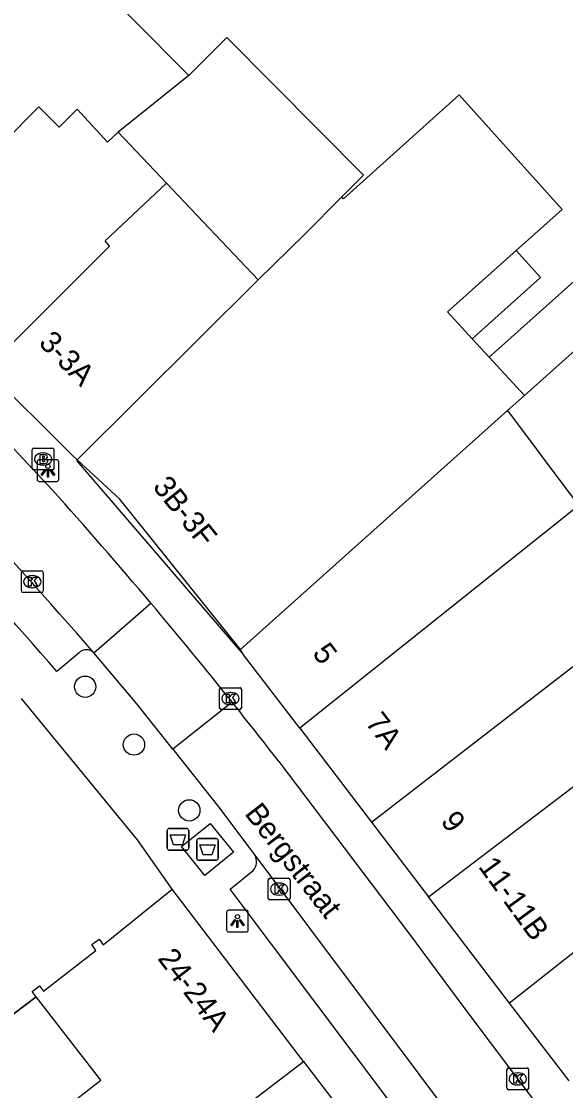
# Model space of a CAD drawing. Extents: x 160664 to 161506, y 382245 to 383288.
# Drawn here: x 161187.91 to 161212.91, y 383063.78 to 383112.9 of the extents above; entities that cross this region are included whole.
import ezdxf

# ---------------------------------------------------------------- set-up
doc = ezdxf.new("R2010")
doc.units = 0
for name, color, linetype in [('IMGEO_Afval_apart_plaats', 7, 'Continuous'), ('IMGEO_Afvalbak', 7, 'Continuous'), ('IMGEO_Boom', 7, 'Continuous'), ('IMGEO_Brandkraan', 7, 'Continuous'), ('IMGEO_Kolk', 7, 'Continuous'), ('IMGEO_Lichtpunt', 7, 'Continuous'), ('IMGEO_Muur', 7, 'Continuous'), ('IMGEO_Openbare_ruimte_label', 7, 'Continuous'), ('IMGEO_Pand', 7, 'Continuous'), ('IMGEO_Pand_nummerreeks', 7, 'Continuous'), ('IMGEO_Parkeervlak_open', 7, 'Continuous'), ('IMGEO_Rijbaan_lokaal_open', 7, 'Continuous'), ('IMGEO_Voetpad_gesloten', 7, 'Continuous'), ('IMGEO_Voetpad_open', 7, 'Continuous')]:
    doc.layers.add(name, color=color, linetype=linetype)

msp = doc.modelspace()

# ---------------------------------------------------------------- linework, layer by layer
at = {"layer": 'IMGEO_Afval_apart_plaats'}
for p, q in [((161196.062, 383075.362), (161196.852, 383075.362)), ((161196.852, 383075.362), (161196.062, 383075.362)), ((161195.962, 383074.462), (161195.962, 383075.262)), ((161195.962, 383075.262), (161195.962, 383074.462)), ((161196.952, 383075.262), (161196.952, 383074.462)), ((161196.952, 383074.462), (161196.952, 383075.262)), ((161196.852, 383074.362), (161196.062, 383074.362)), ((161196.062, 383074.362), (161196.852, 383074.362))]:
    msp.add_line(p, q, dxfattribs=at)
msp.add_lwpolyline([(161196.105, 383075.076), (161196.809, 383075.076), (161196.66, 383074.606), (161196.254, 383074.606), (161196.105, 383075.076)], dxfattribs=at)
for centre, start, end in [((161196.062, 383075.262), 90, 180), ((161196.062, 383075.262), 90, 180), ((161196.852, 383075.262), 0, 90), ((161196.852, 383075.262), 360, 90), ((161196.062, 383074.462), 180, 270), ((161196.062, 383074.462), 180, 270), ((161196.852, 383074.462), 270, 0), ((161196.852, 383074.462), 270, 0)]:
    msp.add_arc(centre, 0.1, start, end, dxfattribs=at)
at = {"layer": 'IMGEO_Afvalbak'}
for p, q in [((161194.709, 383075.823), (161195.499, 383075.823)), ((161195.499, 383075.823), (161194.709, 383075.823)), ((161194.609, 383074.923), (161194.609, 383075.723)), ((161194.609, 383075.723), (161194.609, 383074.923)), ((161195.599, 383075.723), (161195.599, 383074.923)), ((161195.599, 383074.923), (161195.599, 383075.723)), ((161195.499, 383074.823), (161194.709, 383074.823)), ((161194.709, 383074.823), (161195.499, 383074.823))]:
    msp.add_line(p, q, dxfattribs=at)
msp.add_lwpolyline([(161194.752, 383075.537), (161195.456, 383075.537), (161195.307, 383075.067), (161194.901, 383075.067), (161194.752, 383075.537)], dxfattribs=at)
for centre, start, end in [((161194.709, 383075.723), 90, 180), ((161194.709, 383075.723), 90, 180), ((161195.499, 383075.723), 0, 90), ((161195.499, 383075.723), 360, 90), ((161194.709, 383074.923), 180, 270), ((161194.709, 383074.923), 180, 270), ((161195.499, 383074.923), 270, 0), ((161195.499, 383074.923), 270, 0)]:
    msp.add_arc(centre, 0.1, start, end, dxfattribs=at)
at = {"layer": 'IMGEO_Boom'}
for centre in [(161190.84, 383082.333), (161193.082, 383079.679), (161195.623, 383076.655)]:
    msp.add_circle(centre, 0.489, dxfattribs=at)
at = {"layer": 'IMGEO_Brandkraan'}
for p, q in [((161188.407, 383092.367), (161188.407, 383093.219)), ((161188.482, 383093.293), (161189.334, 383093.293)), ((161188.895, 383093.073), (161188.92, 383093.073)), ((161189.408, 383093.219), (161189.408, 383092.367)), ((161189.334, 383092.293), (161188.482, 383092.293)), ((161188.918, 383092.513), (161188.893, 383092.513))]:
    msp.add_line(p, q, dxfattribs=at)
for points in [[(161188.407, 383092.367), (161188.407, 383093.219)], [(161188.482, 383093.293), (161189.334, 383093.293)], [(161189.408, 383093.219), (161189.408, 383092.367)], [(161188.755, 383092.993), (161188.755, 383092.593), (161188.968, 383092.593)], [(161188.986, 383092.993), (161188.755, 383092.993)], [(161188.934, 383092.912), (161188.88, 383092.912), (161188.88, 383092.836)], [(161188.88, 383092.836), (161188.933, 383092.836)], [(161188.942, 383092.76), (161188.88, 383092.76), (161188.88, 383092.679)], [(161188.88, 383092.679), (161188.942, 383092.679)], [(161189.334, 383092.293), (161188.482, 383092.293)]]:
    msp.add_lwpolyline(points, dxfattribs=at)
for centre, radius, start, end in [((161188.484, 383093.217), 0.0765, 91.552, 178.448), ((161188.484, 383093.217), 0.0765, 91.552, 178.448), ((161189.332, 383093.217), 0.0765, 1.552, 88.448), ((161189.332, 383093.217), 0.0765, 1.552, 88.448), ((161188.935, 383092.874), 0.0379, 267.8285, 90.9355), ((161188.943, 383092.719), 0.0404, 269.8759, 90.5077), ((161188.974, 383092.844), 0.251, 268.6676, 293.5347), ((161188.99, 383092.848), 0.145, 59.4692, 91.5367), ((161189.015, 383092.895), 0.0922, 285.5137, 58.1501), ((161189.02, 383092.703), 0.105, 301.3115, 78.989), ((161188.484, 383092.369), 0.0765, 181.552, 268.448), ((161188.484, 383092.369), 0.0765, 181.552, 268.448), ((161189.332, 383092.369), 0.0765, 271.552, 358.448), ((161189.332, 383092.369), 0.0765, 271.552, 358.448)]:
    msp.add_arc(centre, radius, start, end, dxfattribs=at)
for centre, major_axis, ratio, start_param, end_param in [((161188.894, 383092.793), (-0.387, 0.002), 0.722429, 4.712389, 7.853982), ((161188.919, 383092.793), (-0.39, 0.002), 0.717154, 1.570796, 4.712389)]:
    msp.add_ellipse(centre, major_axis=major_axis, ratio=ratio, start_param=start_param, end_param=end_param, dxfattribs=at)
at = {"layer": 'IMGEO_Kolk'}
for p, q in [((161187.985, 383087.661), (161188.837, 383087.661)), ((161187.91, 383086.735), (161187.91, 383087.587)), ((161188.398, 383087.441), (161188.423, 383087.441)), ((161188.911, 383087.587), (161188.911, 383086.735)), ((161188.837, 383086.661), (161187.985, 383086.661)), ((161188.421, 383086.881), (161188.396, 383086.881)), ((161197.015, 383081.365), (161197.015, 383082.217)), ((161197.09, 383082.291), (161197.942, 383082.291)), ((161198.016, 383082.217), (161198.016, 383081.365)), ((161197.503, 383082.071), (161197.528, 383082.071)), ((161197.942, 383081.291), (161197.09, 383081.291)), ((161197.526, 383081.511), (161197.501, 383081.511)), ((161199.249, 383072.612), (161199.249, 383073.464)), ((161199.324, 383073.538), (161200.176, 383073.538)), ((161200.25, 383073.464), (161200.25, 383072.612)), ((161199.737, 383073.318), (161199.762, 383073.318)), ((161200.176, 383072.538), (161199.324, 383072.538)), ((161199.76, 383072.758), (161199.735, 383072.758)), ((161210.211, 383063.893), (161210.211, 383064.745)), ((161210.286, 383064.819), (161211.138, 383064.819)), ((161210.699, 383064.599), (161210.724, 383064.599)), ((161211.212, 383064.745), (161211.212, 383063.893)), ((161210.722, 383064.039), (161210.697, 383064.039)), ((161211.138, 383063.819), (161210.286, 383063.819))]:
    msp.add_line(p, q, dxfattribs=at)
for points in [[(161187.985, 383087.661), (161188.837, 383087.661)], [(161187.91, 383086.735), (161187.91, 383087.587)], [(161188.231, 383087.361), (161188.354, 383087.361), (161188.354, 383087.21), (161188.484, 383087.361), (161188.648, 383087.361), (161188.502, 383087.21), (161188.655, 383086.961), (161188.503, 383086.961), (161188.418, 383087.125), (161188.354, 383087.058), (161188.354, 383086.961), (161188.231, 383086.961), (161188.231, 383087.361)], [(161188.911, 383087.587), (161188.911, 383086.735)], [(161188.837, 383086.661), (161187.985, 383086.661)], [(161197.015, 383081.365), (161197.015, 383082.217)], [(161197.09, 383082.291), (161197.942, 383082.291)], [(161198.016, 383082.217), (161198.016, 383081.365)], [(161197.336, 383081.991), (161197.459, 383081.991), (161197.459, 383081.84), (161197.589, 383081.991), (161197.753, 383081.991), (161197.607, 383081.84), (161197.76, 383081.591), (161197.608, 383081.591), (161197.523, 383081.755), (161197.459, 383081.688), (161197.459, 383081.591), (161197.336, 383081.591), (161197.336, 383081.991)], [(161197.942, 383081.291), (161197.09, 383081.291)], [(161199.249, 383072.612), (161199.249, 383073.464)], [(161199.324, 383073.538), (161200.176, 383073.538)], [(161200.25, 383073.464), (161200.25, 383072.612)], [(161199.57, 383073.238), (161199.693, 383073.238), (161199.693, 383073.087), (161199.823, 383073.238), (161199.987, 383073.238), (161199.841, 383073.087), (161199.994, 383072.838), (161199.842, 383072.838), (161199.757, 383073.002), (161199.693, 383072.935), (161199.693, 383072.838), (161199.57, 383072.838), (161199.57, 383073.238)], [(161200.176, 383072.538), (161199.324, 383072.538)], [(161210.211, 383063.893), (161210.211, 383064.745)], [(161210.286, 383064.819), (161211.138, 383064.819)], [(161210.532, 383064.519), (161210.655, 383064.519), (161210.655, 383064.368), (161210.785, 383064.519), (161210.949, 383064.519), (161210.803, 383064.368), (161210.956, 383064.119), (161210.804, 383064.119), (161210.719, 383064.283), (161210.655, 383064.216), (161210.655, 383064.119), (161210.532, 383064.119), (161210.532, 383064.519)], [(161211.212, 383064.745), (161211.212, 383063.893)], [(161211.138, 383063.819), (161210.286, 383063.819)]]:
    msp.add_lwpolyline(points, dxfattribs=at)
for centre, start, end in [((161187.987, 383087.585), 91.552, 178.448), ((161187.987, 383087.585), 91.552, 178.448), ((161188.835, 383087.585), 1.552, 88.448), ((161188.835, 383087.585), 1.552, 88.448), ((161187.987, 383086.737), 181.552, 268.448), ((161187.987, 383086.737), 181.552, 268.448), ((161188.835, 383086.737), 271.552, 358.448), ((161188.835, 383086.737), 271.552, 358.448), ((161197.092, 383082.215), 91.552, 178.448), ((161197.092, 383082.215), 91.552, 178.448), ((161197.94, 383082.215), 1.552, 88.448), ((161197.94, 383082.215), 1.552, 88.448), ((161197.092, 383081.367), 181.552, 268.448), ((161197.092, 383081.367), 181.552, 268.448), ((161197.94, 383081.367), 271.552, 358.448), ((161197.94, 383081.367), 271.552, 358.448), ((161199.326, 383073.462), 91.552, 178.448), ((161199.326, 383073.462), 91.552, 178.448), ((161200.174, 383073.462), 1.552, 88.448), ((161200.174, 383073.462), 1.552, 88.448), ((161199.326, 383072.614), 181.552, 268.448), ((161199.326, 383072.614), 181.552, 268.448), ((161200.174, 383072.614), 271.552, 358.448), ((161200.174, 383072.614), 271.552, 358.448), ((161210.288, 383064.743), 91.552, 178.448), ((161210.288, 383064.743), 91.552, 178.448), ((161211.136, 383064.743), 1.552, 88.448), ((161211.136, 383064.743), 1.552, 88.448), ((161210.288, 383063.895), 181.552, 268.448), ((161210.288, 383063.895), 181.552, 268.448), ((161211.136, 383063.895), 271.552, 358.448), ((161211.136, 383063.895), 271.552, 358.448)]:
    msp.add_arc(centre, 0.0765, start, end, dxfattribs=at)
for centre, major_axis, ratio, start_param, end_param in [((161188.397, 383087.161), (-0.387, 0.002), 0.722429, 4.712389, 7.853982), ((161188.422, 383087.161), (-0.39, 0.002), 0.717154, 1.570796, 4.712389), ((161197.502, 383081.791), (-0.387, 0.002), 0.722429, 4.712389, 7.853982), ((161197.527, 383081.791), (-0.39, 0.002), 0.717154, 1.570796, 4.712389), ((161199.736, 383073.038), (-0.387, 0.002), 0.722429, 4.712389, 7.853982), ((161199.761, 383073.038), (-0.39, 0.002), 0.717154, 1.570796, 4.712389), ((161210.698, 383064.319), (-0.387, 0.002), 0.722429, 4.712389, 7.853982), ((161210.723, 383064.319), (-0.39, 0.002), 0.717154, 1.570796, 4.712389)]:
    msp.add_ellipse(centre, major_axis=major_axis, ratio=ratio, start_param=start_param, end_param=end_param, dxfattribs=at)
at = {"layer": 'IMGEO_Lichtpunt'}
for p, q in [((161188.632, 383092.667), (161188.632, 383091.86)), ((161188.632, 383092.667), (161188.632, 383091.86)), ((161189.534, 383092.762), (161188.726, 383092.762)), ((161189.534, 383092.762), (161188.726, 383092.762)), ((161189.628, 383091.86), (161189.628, 383092.667)), ((161189.628, 383091.86), (161189.628, 383092.667)), ((161188.726, 383091.766), (161189.534, 383091.766)), ((161188.726, 383091.766), (161189.534, 383091.766)), ((161197.337, 383071.973), (161197.337, 383071.166)), ((161197.337, 383071.973), (161197.337, 383071.166)), ((161198.239, 383072.068), (161197.431, 383072.068)), ((161198.239, 383072.068), (161197.431, 383072.068)), ((161198.333, 383071.166), (161198.333, 383071.973)), ((161198.333, 383071.166), (161198.333, 383071.973)), ((161197.431, 383071.072), (161198.239, 383071.072)), ((161197.431, 383071.072), (161198.239, 383071.072))]:
    msp.add_line(p, q, dxfattribs=at)
for points in [[(161189.006, 383092.331), (161189.045, 383092.303), (161188.857, 383092.041), (161188.819, 383092.068), (161189.006, 383092.331)], [(161189.108, 383092.283), (161189.155, 383092.283), (161189.155, 383091.961), (161189.108, 383091.961), (161189.108, 383092.283)], [(161189.218, 383092.303), (161189.256, 383092.33), (161189.443, 383092.068), (161189.404, 383092.04), (161189.218, 383092.303)], [(161197.711, 383071.637), (161197.75, 383071.609), (161197.562, 383071.347), (161197.524, 383071.374), (161197.711, 383071.637)], [(161197.813, 383071.589), (161197.86, 383071.589), (161197.86, 383071.267), (161197.813, 383071.267), (161197.813, 383071.589)], [(161197.923, 383071.609), (161197.961, 383071.636), (161198.148, 383071.374), (161198.109, 383071.346), (161197.923, 383071.609)]]:
    msp.add_lwpolyline(points, dxfattribs=at)
for centre in [(161189.131, 383092.465), (161197.836, 383071.771)]:
    msp.add_circle(centre, 0.0994, dxfattribs=at)
for centre, start, end in [((161188.726, 383092.667), 90, 180), ((161188.726, 383092.667), 90, 180), ((161189.534, 383092.667), 0, 90), ((161189.534, 383092.667), 0, 90), ((161188.726, 383091.86), 180, 270), ((161188.726, 383091.86), 180, 270), ((161189.534, 383091.86), 270, 0), ((161189.534, 383091.86), 270, 360), ((161197.431, 383071.973), 90, 180), ((161197.431, 383071.973), 90, 180), ((161198.239, 383071.973), 0, 90), ((161198.239, 383071.973), 0, 90), ((161197.431, 383071.166), 180, 270), ((161197.431, 383071.166), 180, 270), ((161198.239, 383071.166), 270, 0), ((161198.239, 383071.166), 270, 360)]:
    msp.add_arc(centre, 0.0946, start, end, dxfattribs=at)
at = {"layer": 'IMGEO_Muur'}
for points in [[(161190.441, 383092.72), (161198.117, 383083.805)], [(161188.59, 383068.086), (161175.134, 383057.903), (161180.27, 383053.027), (161182.682, 383054.225), (161194.136, 383039.726), (161186.569, 383034.862), (161181.216, 383031.542), (161181.726, 383030.87), (161174.185, 383025.121), (161174.124, 383025.2), (161173.794, 383024.943), (161173.862, 383024.856), (161167.259, 383019.517), (161167.052, 383019.715), (161166.876, 383019.535)]]:
    msp.add_lwpolyline(points, dxfattribs=at)
at = {"layer": 'IMGEO_Pand'}
for points in [[(161182.465, 383123.622), (161195.599, 383110.421)], [(161195.599, 383110.421), (161197.346, 383112.158), (161203.63, 383105.842), (161202.635, 383104.835)], [(161195.599, 383110.421), (161192.361, 383107.815)], [(161210.643, 383102.373), (161212.748, 383104.258), (161208.024, 383109.532), (161202.714, 383104.749), (161202.635, 383104.835)], [(161192.361, 383107.815), (161191.873, 383107.353), (161190.472, 383108.867), (161189.642, 383108.041), (161188.716, 383108.977), (161187.136, 383107.378), (161187.043, 383107.441), (161181.21, 383101.997)], [(161192.361, 383107.815), (161194.582, 383105.469)], [(161186.276, 383096.906), (161191.964, 383102.57), (161191.755, 383102.812), (161194.582, 383105.469)], [(161194.582, 383105.469), (161198.789, 383101.026)], [(161202.635, 383104.835), (161200.936, 383103.117), (161198.789, 383101.026)], [(161211.014, 383095.714), (161218.826, 383102.703), (161217.212, 383104.459), (161209.4, 383097.471)], [(161210.643, 383102.373), (161207.491, 383099.549), (161208.621, 383098.318)], [(161208.621, 383098.318), (161211.758, 383101.128), (161210.643, 383102.373)], [(161198.789, 383101.026), (161190.478, 383092.757)], [(161209.4, 383097.471), (161208.621, 383098.318)], [(161209.4, 383097.471), (161211.014, 383095.714)], [(161190.478, 383092.757), (161190.225, 383092.991), (161186.276, 383096.906)], [(161210.245, 383095.026), (161211.014, 383095.714)], [(161197.971, 383084.046), (161210.245, 383095.026)], [(161210.245, 383095.026), (161212.867, 383091.497), (161213.518, 383090.654)], [(161197.971, 383084.046), (161197.345, 383084.826), (161192.985, 383090.26), (161192.422, 383090.962), (161190.478, 383092.757)], [(161213.518, 383090.654), (161200.697, 383080.425)], [(161203.988, 383076.113), (161216.123, 383085.491)], [(161200.697, 383080.425), (161198.117, 383083.805), (161197.971, 383084.046)], [(161206.611, 383072.677), (161214.938, 383079.016), (161218.459, 383082.467)], [(161200.697, 383080.425), (161203.988, 383076.113)], [(161203.988, 383076.113), (161206.611, 383072.677)], [(161220.004, 383074.217), (161216.498, 383072.665), (161210.337, 383067.796)], [(161188.59, 383068.086), (161188.403, 383068.333), (161188.746, 383068.593), (161188.933, 383068.345), (161191.336, 383070.224), (161191.145, 383070.487), (161191.484, 383070.732), (161191.671, 383070.472), (161194.843, 383073.041)], [(161200.871, 383065.123), (161194.843, 383073.041)], [(161210.337, 383067.796), (161206.611, 383072.677)], [(161195.151, 383060.747), (161193.963, 383059.839), (161191.989, 383058.995), (161189.282, 383062.489), (161191.56, 383064.253), (161188.59, 383068.086)], [(161213.071, 383064.235), (161210.337, 383067.796)], [(161195.151, 383060.747), (161200.871, 383065.123)], [(161200.871, 383065.123), (161203.928, 383061.108)]]:
    msp.add_lwpolyline(points, dxfattribs=at)
at = {"layer": 'IMGEO_Parkeervlak_open'}
msp.add_lwpolyline([(161166.699, 383019.703), (161166.876, 383019.535), (161167.052, 383019.715), (161167.259, 383019.517), (161173.862, 383024.856), (161173.794, 383024.943), (161174.124, 383025.2), (161174.185, 383025.121), (161181.726, 383030.87), (161181.216, 383031.542), (161186.569, 383034.862), (161194.136, 383039.726), (161182.682, 383054.225), (161180.27, 383053.027), (161175.134, 383057.903), (161188.59, 383068.086)], dxfattribs=at)
at = {"layer": 'IMGEO_Rijbaan_lokaal_open'}
for points in [[(161180.348, 383100.832), (161184.895, 383096.092), (161189.326, 383091.383)], [(161191.241, 383083.89), (161193.858, 383086.173)], [(161194.869, 383079.465), (161193.217, 383081.555), (161191.241, 383083.89)], [(161197.596, 383081.621), (161194.869, 383079.465)], [(161194.869, 383079.465), (161196.967, 383076.81), (161198.628, 383074.592)], [(161199.742, 383078.896), (161205.737, 383070.968), (161208.195, 383067.658), (161210.707, 383064.319), (161211.487, 383063.289)], [(161198.628, 383074.592), (161208.675, 383061.18)]]:
    msp.add_lwpolyline(points, dxfattribs=at)
for centre, radius, start, end in [((160907.972, 382836.879), 375.84, 41.08844, 44.00495), ((161020.266, 382939.747), 227.101, 40.14778, 41.89), ((161021.25, 382940.62), 225.786, 38.64471, 40.13943), ((161022.654, 382941.643), 224.05, 37.77774, 38.66475)]:
    msp.add_arc(centre, radius, start, end, dxfattribs=at)
at = {"layer": 'IMGEO_Voetpad_gesloten'}
msp.add_lwpolyline([(161196.582, 383076.058), (161197.652, 383074.737), (161196.331, 383073.667), (161195.261, 383074.988), (161196.582, 383076.058)], dxfattribs=at)
at = {"layer": 'IMGEO_Voetpad_open'}
for points in [[(161190.559, 383083.892), (161189.535, 383083.035)], [(161194.843, 383073.041), (161193.247, 383075.298), (161187.91, 383081.796)], [(161208.054, 383061.189), (161206.991, 383060.404), (161197.494, 383073.038), (161198.555, 383073.898)]]:
    msp.add_lwpolyline(points, dxfattribs=at)
for centre, radius, start, end in [((160952.53, 382878.146), 313.29, 40.84317, 44.15204), ((161190.899, 383083.563), 0.473, 43.7599, 135.904), ((161198.161, 383074.29), 0.556, 315.1031, 32.8875)]:
    msp.add_arc(centre, radius, start, end, dxfattribs=at)

# ---------------------------------------------------------------- texts
at = {"layer": 'IMGEO_Openbare_ruimte_label'}
msp.add_text('Bergstraat', height=1, rotation=307.7293, dxfattribs=at).set_placement((161198.13, 383076.499))
at = {"layer": 'IMGEO_Pand_nummerreeks'}
for s, rotation, p in [('3-3A', 314.8567, (161188.661, 383098.081)), ('3B-3F', 308.7317, (161193.907, 383091.508)), ('5', 307.3566, (161201.242, 383083.864)), ('7A', 307.3566, (161203.676, 383080.675)), ('9', 307.3566, (161207.135, 383076.144)), ('11-11B', 306.0274, (161208.871, 383074.067)), ('24-24A', 307.2822, (161194.137, 383069.841))]:
    msp.add_text(s, height=1, rotation=rotation, dxfattribs=at).set_placement(p)

doc.saveas('drawing.dxf')
